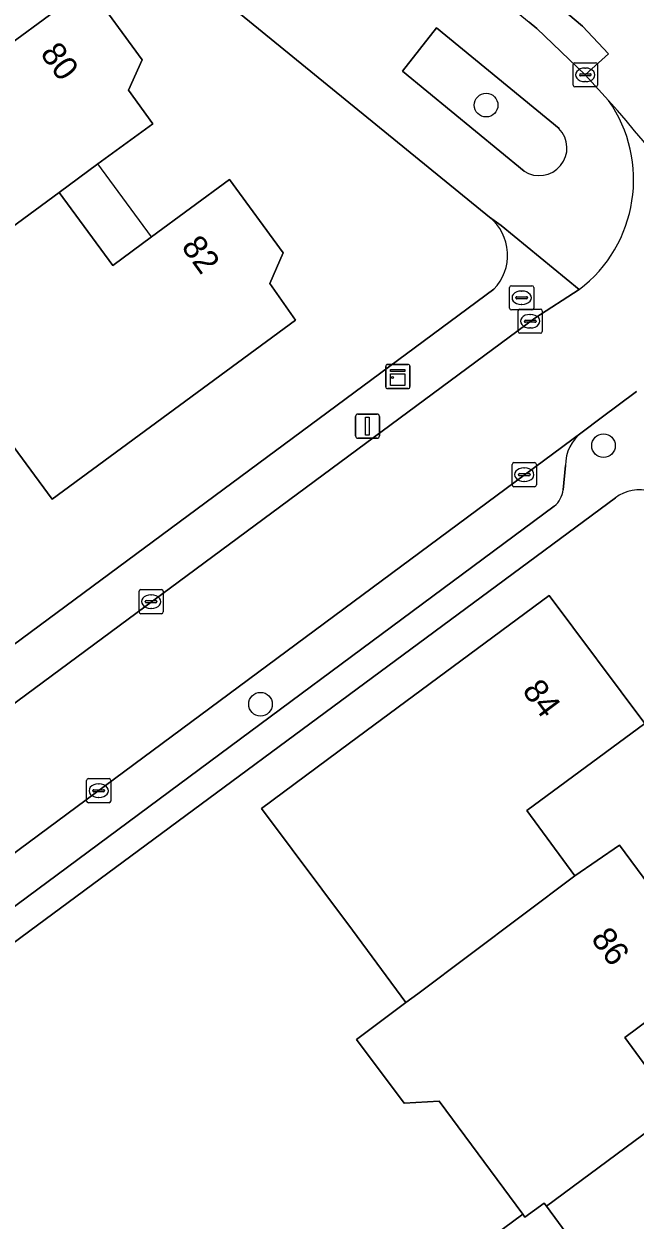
# Model space of a CAD drawing. Extents: x 163426 to 164192, y 380329 to 381641.
# Drawn here: x 163878.24 to 163903.53, y 381329.02 to 381378.47 of the extents above; entities that cross this region are included whole.
import ezdxf

# ---------------------------------------------------------------- set-up
doc = ezdxf.new("R2010")
doc.units = 0
for name, color, linetype in [('IMGEO_Boom', 7, 'Continuous'), ('IMGEO_Brandkraan', 7, 'Continuous'), ('IMGEO_Erf', 7, 'Continuous'), ('IMGEO_Groenvoorziening', 7, 'Continuous'), ('IMGEO_Kast', 7, 'Continuous'), ('IMGEO_Kolk', 7, 'Continuous'), ('IMGEO_Lichtmast', 7, 'Continuous'), ('IMGEO_Muur', 7, 'Continuous'), ('IMGEO_Pand', 7, 'Continuous'), ('IMGEO_Pand_nummerreeks', 7, 'Continuous'), ('IMGEO_Pand_overbouw', 7, 'Continuous'), ('IMGEO_Parkeervlak_open', 7, 'Continuous'), ('IMGEO_Rijbaan_lokaal_gesloten', 7, 'Continuous'), ('IMGEO_Rijbaan_lokaal_open', 7, 'Continuous'), ('IMGEO_Voetpad_open', 7, 'Continuous')]:
    doc.layers.add(name, color=color, linetype=linetype)

msp = doc.modelspace()

# ---------------------------------------------------------------- linework, layer by layer
at = {"layer": 'IMGEO_Boom'}
for centre in [(163897.368, 381375.115), (163902.226, 381361.034), (163888.033, 381350.345)]:
    msp.add_circle(centre, 0.489, dxfattribs=at)
at = {"layer": 'IMGEO_Brandkraan'}
for p, q in [((163898.34, 381366.723), (163898.34, 381367.575)), ((163898.415, 381367.649), (163899.267, 381367.649)), ((163898.642, 381367.192), (163899.04, 381367.192)), ((163898.828, 381367.429), (163898.853, 381367.429)), ((163899.341, 381367.575), (163899.341, 381366.723)), ((163898.599, 381367.143), (163898.599, 381367.155)), ((163899.037, 381367.106), (163898.639, 381367.106)), ((163898.851, 381366.869), (163898.826, 381366.869)), ((163899.083, 381367.155), (163899.083, 381367.143)), ((163899.267, 381366.649), (163898.415, 381366.649))]:
    msp.add_line(p, q, dxfattribs=at)
for points in [[(163898.34, 381366.723), (163898.34, 381367.575)], [(163898.415, 381367.649), (163899.267, 381367.649)], [(163899.341, 381367.575), (163899.341, 381366.723)], [(163899.267, 381366.649), (163898.415, 381366.649)]]:
    msp.add_lwpolyline(points, dxfattribs=at)
for centre, radius, start, end in [((163898.417, 381367.573), 0.0765, 91.552, 178.448), ((163898.417, 381367.573), 0.0765, 91.552, 178.448), ((163898.639, 381367.152), 0.0403, 85.8775, 175.7526), ((163899.044, 381367.154), 0.0386, 1.7309, 96.639), ((163899.265, 381367.573), 0.0765, 1.552, 88.448), ((163899.265, 381367.573), 0.0765, 1.552, 88.448), ((163898.417, 381366.725), 0.0765, 181.552, 268.448), ((163898.417, 381366.725), 0.0765, 181.552, 268.448), ((163898.636, 381367.142), 0.0366, 178.938, 274.7102), ((163899.04, 381367.149), 0.043, 264.8664, 352.4533), ((163899.265, 381366.725), 0.0765, 271.552, 358.448), ((163899.265, 381366.725), 0.0765, 271.552, 358.448)]:
    msp.add_arc(centre, radius, start, end, dxfattribs=at)
for centre, major_axis, ratio, start_param, end_param in [((163898.827, 381367.149), (-0.387, 0.002), 0.722429, 4.712389, 7.853982), ((163898.852, 381367.149), (-0.39, 0.002), 0.717154, 1.570796, 4.712389)]:
    msp.add_ellipse(centre, major_axis=major_axis, ratio=ratio, start_param=start_param, end_param=end_param, dxfattribs=at)
at = {"layer": 'IMGEO_Erf'}
for points in [[(163897.514, 381370.475), (163857.324, 381403.21), (163851.227, 381407.961), (163844.818, 381412.831), (163838.787, 381417.275), (163794.165, 381384.158), (163795.953, 381381.752)], [(163877.684, 381377.653), (163880.91, 381380.03), (163883.133, 381376.99), (163882.574, 381375.728), (163883.574, 381374.343), (163881.308, 381372.68), (163879.706, 381371.504), (163881.926, 381368.486), (163883.527, 381369.664), (163886.756, 381372.04), (163888.973, 381369.002), (163888.413, 381367.744), (163889.482, 381366.228), (163879.411, 381358.829), (163877.459, 381361.487)], [(163850.881, 381332.872), (163854.312, 381335.419), (163897.686, 381367.504)], [(163902.716, 381358.876), (163897.16, 381354.771), (163878.804, 381341.211), (163867.222, 381332.654), (163870.21, 381328.645), (163872.175, 381326.007), (163874.189, 381323.304), (163876.545, 381320.145), (163877.847, 381321.116), (163881.51, 381316.203), (163876.334, 381312.354), (163879.801, 381307.701), (163878.704, 381306.883), (163881.169, 381303.576), (163878.23, 381301.386), (163880.498, 381298.342), (163882.099, 381299.536), (163885.673, 381294.739), (163884.073, 381293.545), (163884.168, 381293.417), (163887.975, 381288.308), (163888.396, 381288.622), (163890.379, 381285.881), (163887.194, 381283.523)], [(163894.685, 381326.146), (163898.886, 381329.254), (163895.428, 381333.929), (163893.979, 381333.848), (163892.009, 381336.476), (163894.052, 381338.007), (163891.835, 381341.003), (163888.069, 381346.037), (163891.72, 381348.736), (163899.979, 381354.841), (163903.93, 381349.553), (163899.048, 381345.955), (163901.044, 381343.248), (163902.889, 381344.523), (163906.767, 381339.274), (163903.102, 381336.567), (163905.196, 381333.731)], [(163905.291, 381333.603), (163899.862, 381329.594), (163901.854, 381326.895), (163906.744, 381330.506)]]:
    msp.add_lwpolyline(points, dxfattribs=at)
for centre, radius, start, end in [((163896.24, 381368.911), 2.018, 315.7911, 50.8355), ((163903.703, 381357.572), 1.635, 18.9047, 127.1252)]:
    msp.add_arc(centre, radius, start, end, dxfattribs=at)
at = {"layer": 'IMGEO_Groenvoorziening'}
msp.add_lwpolyline([(163900.385, 381374.147), (163895.319, 381378.307), (163893.903, 381376.52), (163898.937, 381372.39)], dxfattribs=at)
msp.add_arc((163899.57, 381373.343), 1.144, 236.4075, 44.6064, dxfattribs=at)
at = {"layer": 'IMGEO_Kast'}
for p, q in [((163893.213, 381363.467), (163893.213, 381364.308)), ((163893.213, 381364.308), (163893.213, 381363.467)), ((163893.288, 381364.392), (163894.129, 381364.392)), ((163894.129, 381364.392), (163893.288, 381364.392)), ((163894.213, 381364.317), (163894.213, 381363.476)), ((163894.213, 381363.476), (163894.213, 381364.317)), ((163894.138, 381363.392), (163893.297, 381363.392)), ((163893.297, 381363.392), (163894.138, 381363.392))]:
    msp.add_line(p, q, dxfattribs=at)
for points in [[(163893.408, 381364.182), (163894.008, 381364.182), (163894.008, 381364.097), (163893.408, 381364.097), (163893.408, 381364.182)], [(163893.408, 381364.007), (163894.008, 381364.007), (163894.008, 381363.518), (163893.408, 381363.518), (163893.408, 381364.007)]]:
    msp.add_lwpolyline(points, dxfattribs=at)
msp.add_circle((163893.492, 381363.856), 0.0377, dxfattribs=at)
for centre, start, end in [((163893.291, 381364.314), 92.4484, 184.2845), ((163893.291, 381364.314), 92.4484, 184.2845), ((163894.135, 381364.314), 2.4484, 94.2845), ((163894.135, 381364.314), 2.4484, 94.2845), ((163893.291, 381363.47), 182.4484, 274.2845), ((163893.291, 381363.47), 182.4484, 274.2845), ((163894.135, 381363.47), 272.4484, 4.2845), ((163894.135, 381363.47), 272.4484, 4.2845)]:
    msp.add_arc(centre, 0.0779, start, end, dxfattribs=at)
at = {"layer": 'IMGEO_Kolk'}
for p, q in [((163900.971, 381375.94), (163900.971, 381376.792)), ((163901.046, 381376.866), (163901.898, 381376.866)), ((163901.459, 381376.646), (163901.484, 381376.646)), ((163901.972, 381376.792), (163901.972, 381375.94)), ((163901.23, 381376.36), (163901.23, 381376.372)), ((163901.668, 381376.323), (163901.27, 381376.323)), ((163901.273, 381376.409), (163901.671, 381376.409)), ((163901.482, 381376.086), (163901.457, 381376.086)), ((163901.714, 381376.372), (163901.714, 381376.36)), ((163901.898, 381375.866), (163901.046, 381375.866)), ((163898.768, 381366.68), (163899.62, 381366.68)), ((163898.693, 381365.754), (163898.693, 381366.606)), ((163898.952, 381366.174), (163898.952, 381366.186)), ((163898.995, 381366.223), (163899.393, 381366.223)), ((163899.181, 381366.46), (163899.206, 381366.46)), ((163899.436, 381366.186), (163899.436, 381366.174)), ((163899.694, 381366.606), (163899.694, 381365.754)), ((163899.62, 381365.68), (163898.768, 381365.68)), ((163899.39, 381366.137), (163898.992, 381366.137)), ((163899.204, 381365.9), (163899.179, 381365.9)), ((163898.446, 381359.41), (163898.446, 381360.262)), ((163898.521, 381360.336), (163899.373, 381360.336)), ((163899.447, 381360.262), (163899.447, 381359.41)), ((163898.705, 381359.83), (163898.705, 381359.842)), ((163899.143, 381359.793), (163898.745, 381359.793)), ((163898.748, 381359.879), (163899.146, 381359.879)), ((163898.934, 381360.116), (163898.959, 381360.116)), ((163899.189, 381359.842), (163899.189, 381359.83)), ((163899.373, 381359.336), (163898.521, 381359.336)), ((163898.957, 381359.556), (163898.932, 381359.556)), ((163883.006, 381354.16), (163883.006, 381355.012)), ((163883.081, 381355.086), (163883.933, 381355.086)), ((163883.494, 381354.866), (163883.519, 381354.866)), ((163884.007, 381355.012), (163884.007, 381354.16)), ((163883.265, 381354.58), (163883.265, 381354.592)), ((163883.703, 381354.543), (163883.305, 381354.543)), ((163883.308, 381354.629), (163883.706, 381354.629)), ((163883.517, 381354.306), (163883.492, 381354.306)), ((163883.749, 381354.592), (163883.749, 381354.58)), ((163883.933, 381354.086), (163883.081, 381354.086)), ((163880.838, 381346.341), (163880.838, 381347.193)), ((163880.913, 381347.267), (163881.765, 381347.267)), ((163881.326, 381347.047), (163881.351, 381347.047)), ((163881.839, 381347.193), (163881.839, 381346.341)), ((163881.097, 381346.761), (163881.097, 381346.773)), ((163881.535, 381346.724), (163881.137, 381346.724)), ((163881.14, 381346.81), (163881.538, 381346.81)), ((163881.349, 381346.487), (163881.324, 381346.487)), ((163881.581, 381346.773), (163881.581, 381346.761)), ((163881.765, 381346.267), (163880.913, 381346.267))]:
    msp.add_line(p, q, dxfattribs=at)
for points in [[(163900.971, 381375.94), (163900.971, 381376.792)], [(163901.046, 381376.866), (163901.898, 381376.866)], [(163901.972, 381376.792), (163901.972, 381375.94)], [(163901.898, 381375.866), (163901.046, 381375.866)], [(163898.768, 381366.68), (163899.62, 381366.68)], [(163898.693, 381365.754), (163898.693, 381366.606)], [(163899.694, 381366.606), (163899.694, 381365.754)], [(163899.62, 381365.68), (163898.768, 381365.68)], [(163898.446, 381359.41), (163898.446, 381360.262)], [(163898.521, 381360.336), (163899.373, 381360.336)], [(163899.447, 381360.262), (163899.447, 381359.41)], [(163899.373, 381359.336), (163898.521, 381359.336)], [(163883.006, 381354.16), (163883.006, 381355.012)], [(163883.081, 381355.086), (163883.933, 381355.086)], [(163884.007, 381355.012), (163884.007, 381354.16)], [(163883.933, 381354.086), (163883.081, 381354.086)], [(163880.838, 381346.341), (163880.838, 381347.193)], [(163880.913, 381347.267), (163881.765, 381347.267)], [(163881.839, 381347.193), (163881.839, 381346.341)], [(163881.765, 381346.267), (163880.913, 381346.267)]]:
    msp.add_lwpolyline(points, dxfattribs=at)
for centre, radius, start, end in [((163901.048, 381376.79), 0.0765, 91.552, 178.448), ((163901.048, 381376.79), 0.0765, 91.552, 178.448), ((163901.896, 381376.79), 0.0765, 1.552, 88.448), ((163901.896, 381376.79), 0.0765, 1.552, 88.448), ((163901.27, 381376.369), 0.0403, 85.8775, 175.7526), ((163901.267, 381376.359), 0.0366, 178.938, 274.7102), ((163901.671, 381376.366), 0.043, 264.8664, 352.4533), ((163901.675, 381376.371), 0.0386, 1.7309, 96.639), ((163901.048, 381375.942), 0.0765, 181.552, 268.448), ((163901.048, 381375.942), 0.0765, 181.552, 268.448), ((163901.896, 381375.942), 0.0765, 271.552, 358.448), ((163901.896, 381375.942), 0.0765, 271.552, 358.448), ((163898.77, 381366.604), 0.0765, 91.552, 178.448), ((163898.77, 381366.604), 0.0765, 91.552, 178.448), ((163899.618, 381366.604), 0.0765, 1.552, 88.448), ((163899.618, 381366.604), 0.0765, 1.552, 88.448), ((163898.992, 381366.183), 0.0403, 85.8775, 175.7526), ((163898.989, 381366.173), 0.0366, 178.938, 274.7102), ((163899.393, 381366.18), 0.043, 264.8664, 352.4533), ((163899.397, 381366.185), 0.0386, 1.7309, 96.639), ((163898.77, 381365.756), 0.0765, 181.552, 268.448), ((163898.77, 381365.756), 0.0765, 181.552, 268.448), ((163899.618, 381365.756), 0.0765, 271.552, 358.448), ((163899.618, 381365.756), 0.0765, 271.552, 358.448), ((163898.523, 381360.26), 0.0765, 91.552, 178.448), ((163898.523, 381360.26), 0.0765, 91.552, 178.448), ((163899.371, 381360.26), 0.0765, 1.552, 88.448), ((163899.371, 381360.26), 0.0765, 1.552, 88.448), ((163898.745, 381359.839), 0.0403, 85.8775, 175.7526), ((163898.742, 381359.829), 0.0366, 178.938, 274.7102), ((163899.146, 381359.836), 0.043, 264.8664, 352.4533), ((163899.15, 381359.841), 0.0386, 1.7309, 96.639), ((163898.523, 381359.412), 0.0765, 181.552, 268.448), ((163898.523, 381359.412), 0.0765, 181.552, 268.448), ((163899.371, 381359.412), 0.0765, 271.552, 358.448), ((163899.371, 381359.412), 0.0765, 271.552, 358.448), ((163883.083, 381355.01), 0.0765, 91.552, 178.448), ((163883.083, 381355.01), 0.0765, 91.552, 178.448), ((163883.931, 381355.01), 0.0765, 1.552, 88.448), ((163883.931, 381355.01), 0.0765, 1.552, 88.448), ((163883.305, 381354.589), 0.0403, 85.8775, 175.7526), ((163883.302, 381354.579), 0.0366, 178.938, 274.7102), ((163883.706, 381354.586), 0.043, 264.8664, 352.4533), ((163883.71, 381354.591), 0.0386, 1.7309, 96.639), ((163883.083, 381354.162), 0.0765, 181.552, 268.448), ((163883.083, 381354.162), 0.0765, 181.552, 268.448), ((163883.931, 381354.162), 0.0765, 271.552, 358.448), ((163883.931, 381354.162), 0.0765, 271.552, 358.448), ((163880.915, 381347.191), 0.0765, 91.552, 178.448), ((163880.915, 381347.191), 0.0765, 91.552, 178.448), ((163881.763, 381347.191), 0.0765, 1.552, 88.448), ((163881.763, 381347.191), 0.0765, 1.552, 88.448), ((163881.137, 381346.77), 0.0403, 85.8775, 175.7526), ((163881.134, 381346.76), 0.0366, 178.938, 274.7102), ((163881.538, 381346.767), 0.043, 264.8664, 352.4533), ((163881.542, 381346.772), 0.0386, 1.7309, 96.639), ((163880.915, 381346.343), 0.0765, 181.552, 268.448), ((163880.915, 381346.343), 0.0765, 181.552, 268.448), ((163881.763, 381346.343), 0.0765, 271.552, 358.448), ((163881.763, 381346.343), 0.0765, 271.552, 358.448)]:
    msp.add_arc(centre, radius, start, end, dxfattribs=at)
for centre, major_axis, ratio, start_param, end_param in [((163901.458, 381376.366), (-0.387, 0.002), 0.722429, 4.712389, 7.853982), ((163901.483, 381376.366), (-0.39, 0.002), 0.717154, 1.570796, 4.712389), ((163899.18, 381366.18), (-0.387, 0.002), 0.722429, 4.712389, 7.853982), ((163899.205, 381366.18), (-0.39, 0.002), 0.717154, 1.570796, 4.712389), ((163898.933, 381359.836), (-0.387, 0.002), 0.722429, 4.712389, 7.853982), ((163898.958, 381359.836), (-0.39, 0.002), 0.717154, 1.570796, 4.712389), ((163883.493, 381354.586), (-0.387, 0.002), 0.722429, 4.712389, 7.853982), ((163883.518, 381354.586), (-0.39, 0.002), 0.717154, 1.570796, 4.712389), ((163881.325, 381346.767), (-0.387, 0.002), 0.722429, 4.712389, 7.853982), ((163881.35, 381346.767), (-0.39, 0.002), 0.717154, 1.570796, 4.712389)]:
    msp.add_ellipse(centre, major_axis=major_axis, ratio=ratio, start_param=start_param, end_param=end_param, dxfattribs=at)
at = {"layer": 'IMGEO_Lichtmast'}
for p, q in [((163891.964, 381361.439), (163891.964, 381362.239)), ((163891.964, 381362.239), (163891.964, 381361.439)), ((163892.064, 381362.339), (163892.854, 381362.339)), ((163892.854, 381362.339), (163892.064, 381362.339)), ((163892.954, 381362.239), (163892.954, 381361.439)), ((163892.954, 381361.439), (163892.954, 381362.239)), ((163892.854, 381361.339), (163892.064, 381361.339)), ((163892.064, 381361.339), (163892.854, 381361.339))]:
    msp.add_line(p, q, dxfattribs=at)
msp.add_lwpolyline([(163892.384, 381362.214), (163892.534, 381362.214), (163892.534, 381361.464), (163892.384, 381361.464), (163892.384, 381362.214)], dxfattribs=at)
for centre, start, end in [((163892.064, 381362.239), 90, 180), ((163892.064, 381362.239), 90, 180), ((163892.854, 381362.239), 0, 90), ((163892.854, 381362.239), 360, 90), ((163892.064, 381361.439), 180, 270), ((163892.064, 381361.439), 180, 270), ((163892.854, 381361.439), 270, 0), ((163892.854, 381361.439), 270, 0)]:
    msp.add_arc(centre, 0.1, start, end, dxfattribs=at)
at = {"layer": 'IMGEO_Muur'}
msp.add_lwpolyline([(163878.804, 381341.211), (163897.16, 381354.771)], dxfattribs=at)
at = {"layer": 'IMGEO_Pand'}
for points in [[(163883.574, 381374.343), (163882.574, 381375.728), (163883.133, 381376.99), (163880.91, 381380.03), (163877.684, 381377.653), (163876.271, 381376.635), (163874.047, 381379.642), (163866.562, 381374.131), (163866.651, 381374.009), (163870.555, 381368.693), (163871.603, 381369.462), (163873.377, 381367.045), (163873.466, 381366.924), (163879.706, 381371.504), (163881.308, 381372.68)], [(163888.413, 381367.744), (163888.973, 381369.002), (163886.756, 381372.04), (163883.527, 381369.664), (163881.926, 381368.486), (163879.706, 381371.504), (163873.466, 381366.924), (163872.419, 381366.155), (163873.451, 381364.749), (163876.411, 381360.718), (163877.459, 381361.487), (163879.411, 381358.829), (163889.482, 381366.228)], [(163903.93, 381349.553), (163899.979, 381354.841), (163891.72, 381348.736), (163888.069, 381346.037), (163891.835, 381341.003), (163894.052, 381338.007), (163894.539, 381338.372), (163901.044, 381343.248), (163899.048, 381345.955)], [(163906.767, 381339.274), (163902.889, 381344.523), (163901.044, 381343.248), (163894.539, 381338.372), (163894.052, 381338.007), (163892.009, 381336.476), (163893.979, 381333.848), (163895.428, 381333.929), (163898.886, 381329.254), (163898.976, 381329.132), (163899.77, 381329.719), (163899.862, 381329.594), (163905.291, 381333.603), (163905.196, 381333.731), (163903.102, 381336.567)], [(163899.862, 381329.594), (163899.77, 381329.719), (163898.976, 381329.132), (163898.886, 381329.254), (163894.685, 381326.146), (163894.775, 381326.025), (163897.658, 381322.126), (163898.334, 381321.213), (163899.94, 381322.402), (163902.216, 381319.325), (163907.595, 381323.133), (163907.69, 381323.004), (163910.667, 381325.204), (163906.744, 381330.506), (163901.854, 381326.895)]]:
    msp.add_lwpolyline(points, close=True, dxfattribs=at)
at = {"layer": 'IMGEO_Pand_overbouw'}
msp.add_lwpolyline([(163881.308, 381372.68), (163879.706, 381371.504), (163881.926, 381368.486), (163883.527, 381369.664)], close=True, dxfattribs=at)
at = {"layer": 'IMGEO_Parkeervlak_open'}
for points in [[(163901.344, 381361.597), (163857.513, 381329.143)], [(163900.551, 381359.203), (163900.651, 381360.209)], [(163860.751, 381329.314), (163900.189, 381358.538)]]:
    msp.add_lwpolyline(points, dxfattribs=at)
for centre, radius, start, end in [((163902.399, 381360.203), 1.748, 127.1195, 179.8164), ((163899.603, 381359.288), 0.952, 307.9992, 354.8765)]:
    msp.add_arc(centre, radius, start, end, dxfattribs=at)
at = {"layer": 'IMGEO_Rijbaan_lokaal_gesloten'}
for points in [[(163826.908, 381434.739), (163835.234, 381428.992), (163842.667, 381423.638), (163845.02, 381421.91), (163849.274, 381418.732), (163849.426, 381418.607), (163856.415, 381413.258), (163861.726, 381409.101), (163899.144, 381378.545), (163899.466, 381378.282), (163901.472, 381376.366), (163902.433, 381377.241), (163901.361, 381378.381), (163891.264, 381386.878), (163877.464, 381398.208), (163868.144, 381405.949), (163862.01, 381410.858), (163844.931, 381423.887), (163827.662, 381436.066)], [(163844.931, 381423.887), (163862.01, 381410.858), (163868.144, 381405.949), (163877.464, 381398.208), (163891.264, 381386.878), (163901.361, 381378.381), (163902.433, 381377.241), (163901.472, 381376.366), (163902.435, 381375.31)]]:
    msp.add_lwpolyline(points, dxfattribs=at)
msp.add_arc((163861.382, 381338.888), 54.881, 23.2004, 41.5796, dxfattribs=at)
at = {"layer": 'IMGEO_Rijbaan_lokaal_open'}
for points in [[(163901.215, 381367.486), (163899.382, 381366.301), (163853.766, 381332.578), (163853.339, 381332.241), (163856.306, 381328.231), (163857.513, 381329.143), (163901.344, 381361.597)], [(163901.344, 381361.597), (163902.126, 381362.181), (163903.594, 381363.274)]]:
    msp.add_lwpolyline(points, dxfattribs=at)
for centre, radius, start, end in [((163897.772, 381372.03), 5.701, 307.1525, 35.1219), ((163861.382, 381338.888), 54.881, 23.2004, 41.5796)]:
    msp.add_arc(centre, radius, start, end, dxfattribs=at)
at = {"layer": 'IMGEO_Voetpad_open'}
for points in [[(163833.927, 381420.874), (163836.242, 381419.16), (163838.787, 381417.275), (163844.818, 381412.831), (163851.227, 381407.961), (163857.324, 381403.21), (163897.514, 381370.475), (163897.986, 381370.139), (163901.215, 381367.486)], [(163902.435, 381375.31), (163901.472, 381376.366), (163899.466, 381378.282), (163899.144, 381378.545)], [(163898.937, 381372.39), (163893.903, 381376.52), (163895.319, 381378.307)], [(163895.319, 381378.307), (163900.385, 381374.147)], [(163899.382, 381366.301), (163901.215, 381367.486), (163897.986, 381370.139), (163897.514, 381370.475)], [(163897.686, 381367.504), (163854.312, 381335.419), (163850.881, 381332.872)], [(163853.339, 381332.241), (163853.766, 381332.578), (163899.382, 381366.301)], [(163903.594, 381363.274), (163902.126, 381362.181), (163901.344, 381361.597)], [(163900.651, 381360.209), (163900.551, 381359.203)], [(163857.513, 381329.143), (163856.306, 381328.231), (163856.004, 381328.002), (163857.86, 381325.696), (163862.152, 381328.913), (163867.222, 381332.654), (163878.804, 381341.211), (163897.16, 381354.771), (163902.716, 381358.876)], [(163900.189, 381358.538), (163860.751, 381329.314)]]:
    msp.add_lwpolyline(points, dxfattribs=at)
for centre, radius, start, end in [((163897.772, 381372.03), 5.701, 307.1525, 35.1219), ((163899.57, 381373.343), 1.144, 236.4075, 44.6064), ((163896.24, 381368.911), 2.018, 315.7911, 50.8355), ((163902.399, 381360.203), 1.748, 127.1195, 179.8164), ((163899.603, 381359.288), 0.952, 307.9992, 354.8765), ((163903.703, 381357.572), 1.635, 18.9047, 127.1252)]:
    msp.add_arc(centre, radius, start, end, dxfattribs=at)

# ---------------------------------------------------------------- texts
at = {"layer": 'IMGEO_Pand_nummerreeks'}
for s, rotation, p in [('80', 306.1763, (163878.889, 381377.239)), ('82', 306.119, (163884.727, 381369.256)), ('84', 306.7665, (163898.833, 381350.896)), ('86', 306.4571, (163901.678, 381340.642))]:
    msp.add_text(s, height=1, rotation=rotation, dxfattribs=at).set_placement(p)

doc.saveas('drawing.dxf')
